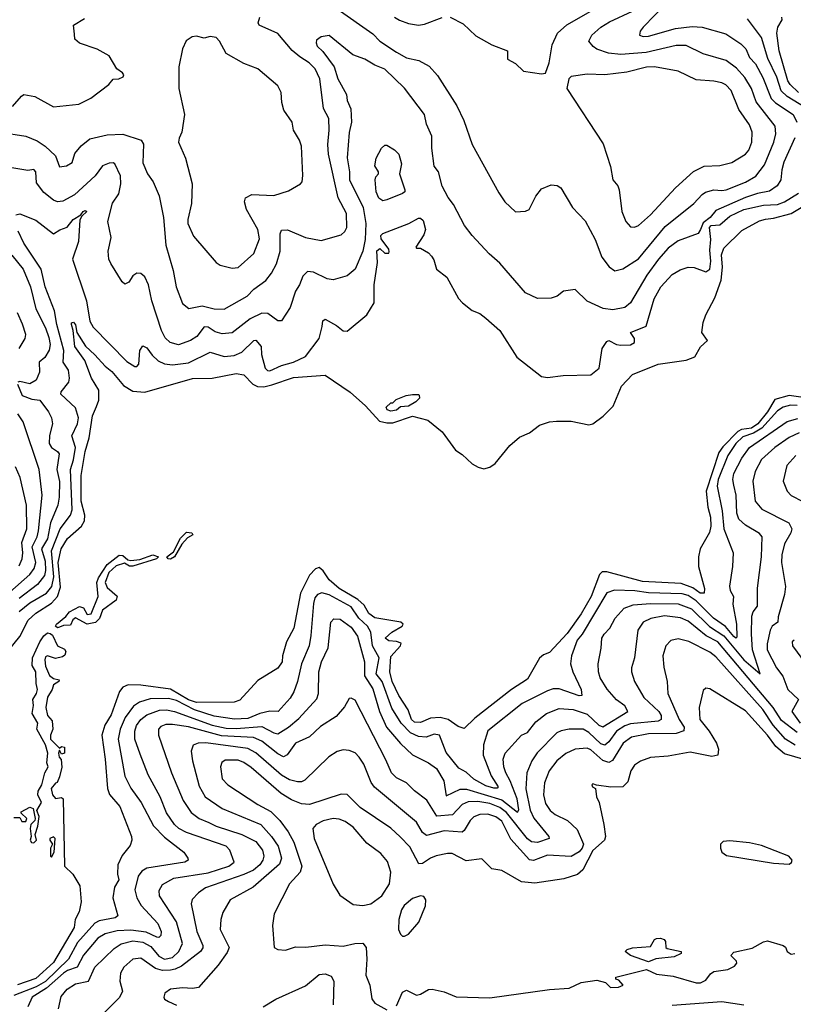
# Model space of a CAD drawing. Extents: x 1552033 to 1694788, y 811965 to 917215.
# Tile 291 of 632: x 1605464 to 1609365, y 894558 to 899522. Entities that reach past the tile are written whole.
import ezdxf

# ---------------------------------------------------------------- set-up
doc = ezdxf.new("R2010")
doc.units = 0

msp = doc.modelspace()

# ---------------------------------------------------------------- linework, layer by layer
at = {"layer": '0CON20XD'}
for points in [[(1607065, 899577.5), (1607245, 899451.8), (1607279.5, 899415), (1607365, 899358.7), (1607415, 899329.6), (1607476.7, 899316.7), (1607528.2, 899288.2), (1607570.7, 899240.7), (1607668.3, 899088.3), (1607703.5, 899015), (1607745, 898893.3), (1607880.2, 898650.2), (1607911.2, 898605), (1607964.1, 898554.1), (1608015, 898556.7), (1608033.9, 898566.1), (1608067.3, 898632.7), (1608095, 898670), (1608145, 898690), (1608175, 898686.7), (1608193.3, 898675), (1608251.4, 898575), (1608315, 898508), (1608366.4, 898415), (1608400, 898325), (1608436.4, 898276.4), (1608465, 898255.6), (1608505, 898266.4), (1608585, 898316.6), (1608719.5, 898480.5), (1608864.5, 898595), (1608905, 898640.9), (1608922.7, 898652.7), (1608964.8, 898665.2), (1609005, 898661.1), (1609027.5, 898665), (1609125, 898703.3), (1609176.3, 898733.7), (1609220, 898790), (1609266.7, 898905), (1609277.3, 898947.3), (1609273.3, 898985), (1609178.1, 899108.1), (1609153.9, 899175), (1609120.5, 899230.5), (1609078.8, 899278.8), (1609026.8, 899316.8), (1608910.3, 899350.3), (1608825, 899392.9), (1608775, 899392.5), (1608623.3, 899356.7), (1608495, 899346.5), (1608433.8, 899353.8), (1608375, 899373.7), (1608356.7, 899386.7), (1608334.6, 899415), (1608349.2, 899445), (1608395.5, 899485), (1608438.1, 899511.9), (1608555, 899566)], [(1608725, 899606.2), (1608608.5, 899485), (1608593.5, 899465), (1608590, 899445), (1608608, 899438), (1608635, 899439.3), (1608771.2, 899478.8), (1608855, 899489), (1608905, 899484.7), (1609025, 899451.5), (1609101, 899401), (1609125.6, 899375.6), (1609145, 899332.5), (1609175, 899300), (1609211.1, 899231.1), (1609254.3, 899125), (1609275, 899103.5), (1609364.1, 899045), (1609383.9, 899005)], [(1605365, 898954.6), (1605495, 898934.8), (1605552.4, 898912.4), (1605592.9, 898885), (1605645, 898836.9), (1605665, 898780), (1605700, 898785), (1605728, 898802), (1605742, 898848), (1605773.3, 898886.7), (1605818.3, 898921.7), (1605905, 898942.3), (1605985, 898946), (1606075.9, 898915.9), (1606088.5, 898895), (1606085, 898800), (1606107.9, 898745), (1606137.5, 898705), (1606166.8, 898635), (1606188.9, 898525), (1606200.9, 898385), (1606237.6, 898257.6), (1606253.8, 898175), (1606285, 898092), (1606316.6, 898066.6), (1606385, 898079.2), (1606445, 898064.6), (1606495, 898063.1), (1606610.9, 898129.1), (1606645, 898163.3), (1606705, 898207.5), (1606733.8, 898245), (1606758.7, 898291.3), (1606777.4, 898355), (1606776.8, 898443.2), (1606785, 898461.9), (1606815, 898462.3), (1606905, 898424.6), (1606985, 898408.9), (1607085, 898438.1), (1607103.1, 898455), (1607113.5, 898475), (1607112.2, 898545), (1607069.4, 898625), (1607021.2, 898845), (1607017.3, 898892.7), (1607024.7, 898965), (1607022.9, 899025), (1606995.9, 899075), (1606977.9, 899225), (1606954, 899275), (1606923.1, 899305), (1606877.1, 899335), (1606838, 899368), (1606765, 899452.7), (1606671.4, 899495), (1606667.3, 899507.3), (1606675.6, 899535)], [(1605427.1, 899085), (1605472.4, 899137.6), (1605485, 899144.6), (1605540, 899135), (1605635, 899082.5), (1605762.7, 899097.3), (1605822.6, 899127.4), (1605913.8, 899195), (1605935, 899222.5), (1605964.1, 899224.1), (1605986.7, 899235), (1605990, 899245), (1605983.3, 899255), (1605953.9, 899273.9), (1605915, 899340.8), (1605855, 899374.4), (1605765, 899404.4), (1605742.9, 899425), (1605739.7, 899449.7), (1605736.2, 899495), (1605791.4, 899528.6)], [(1607354.8, 899534.8), (1607379.7, 899519.7), (1607425, 899502.5), (1607475.4, 899495.4), (1607505, 899500), (1607595, 899533.3)], [(1607635, 899534.5), (1607700.8, 899500.8), (1607765, 899441.4), (1607845.8, 899395.8), (1607923.3, 899365), (1607924, 899324), (1607965, 899302), (1608005, 899263.8), (1608095, 899250)], [(1608095, 899250), (1608115, 899252.5), (1608133.3, 899305), (1608148.6, 899395), (1608176.5, 899455), (1608222.9, 899497.1), (1608344.5, 899565)], [(1609425, 899080.3), (1609335.1, 899135.1), (1609304.3, 899164.3), (1609282.2, 899232.2), (1609237.3, 899327.3), (1609205, 899431.9), (1609135, 899527.3)], [(1609392.1, 899155), (1609348.8, 899195), (1609337.5, 899215), (1609294.2, 899365), (1609281.6, 899455), (1609286.6, 899485), (1609309, 899521), (1609307.4, 899535)], [(1609372.5, 898927.5), (1609317.7, 898805), (1609306.6, 898765), (1609302.2, 898715), (1609284.6, 898685), (1609245, 898657.2), (1609185, 898646.6), (1609123.4, 898626.6), (1608975, 898560.3), (1608945.2, 898525), (1608911.3, 898498.7), (1608897, 898465), (1608885, 898443.8), (1608785, 898406.8), (1608735, 898370.3), (1608685, 898314.7), (1608626.2, 898233.8), (1608544.4, 898095), (1608515, 898070.8), (1608455, 898059.2), (1608406.6, 898066.6), (1608325, 898104), (1608265, 898162.5), (1608205.7, 898154.3), (1608175, 898129.2), (1608145, 898118.6), (1608075, 898116.7), (1608015, 898145.6), (1607885, 898295.7), (1607831.5, 898341.5), (1607745, 898434), (1607707.1, 898485), (1607651.3, 898591.3), (1607625, 898625.8), (1607595, 898682.9), (1607575.3, 898755.3), (1607554.6, 898784.6), (1607542.5, 898875), (1607542.9, 898935), (1607515.7, 898995.7), (1607506.2, 899045), (1607405, 899177.5), (1607305, 899273.3), (1607255, 899293.2), (1607205, 899323.2), (1607144.4, 899345), (1607025, 899442.5), (1606985, 899435.8), (1606960.6, 899419.4), (1606958.5, 899405), (1606965, 899388.6), (1606992.3, 899362.3), (1607049.4, 899285), (1607068.3, 899225), (1607112.2, 899145), (1607114.7, 899115), (1607133.3, 899073.3), (1607136.7, 899005), (1607126.1, 898953.9), (1607114.8, 898825.2), (1607127.8, 898755), (1607127.8, 898715), (1607196.3, 898576.3), (1607210.4, 898495), (1607206.2, 898415), (1607194.3, 898355), (1607155.2, 898264.8), (1607115, 898230.9), (1607045, 898211.5), (1607015, 898215.5), (1606945, 898250.4), (1606915, 898253.3), (1606891.2, 898228.8), (1606875.6, 898185), (1606855, 898153.8), (1606828, 898072), (1606785, 898003.8), (1606765, 898004.2), (1606715, 898041.2), (1606685, 898042.7), (1606625.9, 898014.1), (1606535.7, 897944.3), (1606485, 897938.1), (1606449.5, 897949.5), (1606415, 897971.8), (1606395, 897973.6), (1606356.8, 897925), (1606324.8, 897905.2), (1606265, 897882.9), (1606223.3, 897895), (1606198, 897918), (1606179.7, 897955), (1606130.3, 898105), (1606113.8, 898185), (1606095, 898225.8), (1606075, 898242.5), (1606055, 898244), (1606035, 898231.2), (1606015, 898198.8), (1605995, 898188.8), (1605981.2, 898201.2), (1605923, 898293), (1605913.1, 898315), (1605910, 898355), (1605925.6, 898425), (1605908.9, 898505), (1605932, 898598), (1605963.8, 898645), (1605974.7, 898695), (1605971.8, 898735), (1605944, 898795), (1605935, 898800.6), (1605915, 898798.5), (1605881.1, 898785), (1605844.5, 898735), (1605740.7, 898639.3), (1605682.4, 898607.6), (1605655, 898604.1), (1605635, 898611.8), (1605585, 898650.4), (1605549.2, 898699.2), (1605546, 898756), (1605535, 898767.9), (1605505, 898762.7), (1605415, 898776.5)], [(1606535, 898269.2), (1606565, 898273.1), (1606645, 898344), (1606673.1, 898416.9), (1606665.3, 898465), (1606608, 898565), (1606598.2, 898605), (1606602.9, 898625), (1606635, 898641.9), (1606745, 898635.6), (1606820.3, 898659.7), (1606880, 898695), (1606888.8, 898705), (1606892.7, 898737.3), (1606885.5, 898885), (1606875.3, 898915.3), (1606845.5, 898965), (1606837.8, 899005), (1606796.8, 899066.8), (1606785.7, 899105), (1606782.9, 899155), (1606765, 899189.2), (1606665, 899274), (1606595, 899300.8), (1606505, 899352), (1606471.4, 899415), (1606455, 899432.5), (1606425, 899437.5), (1606395, 899430), (1606355, 899439.2), (1606334.5, 899435.5), (1606303.8, 899416.2), (1606284.5, 899375), (1606266.2, 899285), (1606266.2, 899175), (1606295.6, 899045), (1606281.8, 898955), (1606267.8, 898925), (1606265.7, 898905.7), (1606300, 898825), (1606333.5, 898695), (1606331.2, 898595), (1606312, 898515), (1606312.5, 898495), (1606341.1, 898431.1), (1606455, 898298), (1606475.6, 898285.6), (1606535, 898269.2)], [(1608565, 898475.7), (1608585, 898484.3), (1608645, 898538.1), (1608771.2, 898675), (1608862.5, 898757.5), (1608915, 898784.7), (1608995, 898788), (1609055, 898802.9), (1609125, 898844.5), (1609140.4, 898865), (1609155.9, 898905), (1609157.3, 898955), (1609145, 898993.1), (1609089.9, 899069.9), (1609051.8, 899165), (1609025, 899194.6), (1609005, 899204.1), (1608965, 899213.3), (1608875, 899219.3), (1608785, 899263.8), (1608665, 899284.3), (1608625, 899283), (1608525, 899258), (1608415, 899243.9), (1608325, 899248.1), (1608245, 899236.7), (1608232.5, 899225), (1608222.5, 899175), (1608406, 898896), (1608442.7, 898782.7), (1608456, 898715), (1608480, 898685), (1608487.5, 898665), (1608500, 898555), (1608520.8, 898505), (1608545, 898478), (1608565, 898475.7)], [(1607295, 898608.8), (1607275, 898622), (1607260.9, 898655), (1607256.7, 898715), (1607259.5, 898730.5), (1607273.3, 898745), (1607273.3, 898755), (1607255.8, 898785), (1607261.9, 898825), (1607288.8, 898875), (1607305, 898890), (1607315, 898890), (1607355, 898866), (1607375.3, 898845.3), (1607389.4, 898795), (1607380, 898745), (1607407.1, 898665), (1607405.6, 898654.4), (1607395, 898646.2), (1607315, 898613.8), (1607295, 898608.8)], [(1607815, 898018), (1607886, 897955), (1607971.7, 897821.7), (1608095, 897724), (1608125, 897718.6), (1608205, 897728.6), (1608345, 897731.2), (1608386.9, 897765), (1608401.1, 897865), (1608425, 897900.8), (1608435, 897905.7), (1608474, 897885), (1608495, 897881.1), (1608545, 897883.8), (1608564, 897895), (1608564.3, 897915), (1608544, 897945), (1608623.3, 897976.7), (1608664.1, 898115), (1608697.9, 898175), (1608755, 898237.5), (1608795, 898261.5), (1608835, 898274.5), (1608865, 898272.5), (1608925, 898251.9), (1608944.4, 898265), (1608949.5, 898305), (1608945, 898360), (1608948.9, 898415), (1608942.4, 898475), (1608950.3, 898485), (1608995, 898488.7), (1609045, 898531.8), (1609115.7, 898565.7), (1609215, 898587), (1609285, 898591.4), (1609320.8, 898605), (1609392.2, 898647.8)], [(1605408.3, 896341.7), (1605465, 896413.2), (1605506.3, 896495), (1605545, 896530.9), (1605625, 896580.3), (1605655.4, 896615), (1605669.2, 896660.8), (1605658.6, 896785), (1605673, 896855), (1605705, 896906.1), (1605775, 896968.4), (1605791.2, 896995), (1605792, 897025), (1605773.3, 897095), (1605774.9, 897225.1), (1605794.1, 897345), (1605814.8, 897415), (1605831.1, 897525), (1605852.1, 897572.1), (1605862.9, 897605), (1605863.5, 897655), (1605826.5, 897715), (1605792.1, 897805), (1605741.5, 897875), (1605734.2, 897955), (1605724.5, 897985), (1605726.1, 897993.9), (1605735, 897996.9), (1605745, 897983.3), (1605752, 897945), (1605795.7, 897875.7), (1605843.5, 897833.5), (1605895, 897775.3), (1605928.8, 897748.8), (1605988.3, 897678.3), (1606035, 897649.5), (1606095.8, 897644.2), (1606335, 897713.8), (1606435, 897714.7), (1606555, 897738.2), (1606595, 897731.2), (1606640, 897685), (1606662.8, 897672.8), (1606695, 897671), (1606735, 897681.7), (1606845, 897717.8), (1607005, 897730), (1607131.2, 897645), (1607207.8, 897575), (1607278.3, 897498.3), (1607315, 897489.6), (1607345, 897490), (1607445, 897523.4), (1607522.7, 897502.7), (1607595, 897444.3), (1607662.2, 897352.2), (1607695, 897330.8), (1607745, 897282.5), (1607775.7, 897265.7), (1607805, 897258.6), (1607835, 897265.6), (1607862.5, 897285), (1607935, 897376), (1607985, 897417.5), (1608035, 897439.2), (1608085, 897478.1), (1608135, 897495.6), (1608171.2, 897498.8), (1608245, 897498.1), (1608335, 897480.5), (1608355, 897484.4), (1608406.9, 897523.1), (1608456.2, 897573.8), (1608499.7, 897675), (1608555, 897732.9), (1608684.1, 897785.9), (1608824.6, 897805.4), (1608868, 897822), (1608897.3, 897872.7), (1608932, 897905), (1608904.6, 897944.6), (1608911, 897995), (1608923.7, 898035), (1608970.2, 898119.8), (1609000.8, 898209.2), (1609008.1, 898275), (1609003.8, 898336.2), (1609015, 898371.4), (1609105, 898460), (1609195, 898507.8), (1609225, 898517.2), (1609265, 898521.1), (1609354, 898546), (1609430, 898590)], [(1605445, 898539.2), (1605465, 898543.1), (1605545, 898512.2), (1605635, 898443.1), (1605666.2, 898463.8), (1605703.4, 898476.6), (1605734.4, 898515), (1605772.2, 898537.8), (1605784.5, 898555), (1605795, 898560), (1605802.5, 898555), (1605777.5, 898532.5), (1605767.3, 898512.7), (1605760.7, 898405), (1605729.6, 898315), (1605800.3, 898105), (1605818, 898002), (1605835, 897972.5), (1606005, 897799.6), (1606045, 897773.6), (1606055, 897773.3), (1606064.6, 897785.4), (1606070, 897855), (1606085, 897878.6), (1606105, 897868.9), (1606131.5, 897831.5), (1606163, 897803), (1606195, 897787.9), (1606235, 897782.1), (1606315, 897791.6), (1606425, 897845.4), (1606495, 897825.2), (1606545, 897830), (1606585, 897845.9), (1606645, 897905.4), (1606655, 897906.4), (1606681.1, 897875), (1606683.7, 897835), (1606702.7, 897765), (1606713.9, 897753.9), (1606725, 897752.4), (1606785, 897779.8), (1606845.6, 897795), (1606905.5, 897824.5), (1606974.7, 897915), (1606988.7, 897975), (1606993.3, 898005), (1607005, 898011.9), (1607061.5, 897981.5), (1607095, 897954.2), (1607115, 897952.9), (1607215.4, 898034.6), (1607250.9, 898095), (1607251.9, 898185), (1607267.8, 898297.8), (1607265, 898357.5), (1607279.7, 898369.7), (1607306.2, 898345), (1607325, 898344.6), (1607328, 898352), (1607325.4, 898365), (1607287.6, 898417.6), (1607284.5, 898435), (1607294.7, 898445.3), (1607426.2, 898495), (1607475, 898522), (1607485, 898522), (1607499.4, 898509.4), (1607511.1, 898465), (1607502.1, 898437.9), (1607462.5, 898375), (1607465, 898370), (1607485, 898370), (1607525, 898346.7), (1607540.6, 898330.6), (1607552.4, 898312.4), (1607566, 898265), (1607618, 898225), (1607676.4, 898116.4), (1607696.7, 898095), (1607745.8, 898055.8), (1607785, 898040.6), (1607815, 898018)], [(1605462, 896538), (1605515, 896582.8), (1605598.5, 896631.5), (1605625.9, 896664.1), (1605636.1, 896713.9), (1605625.3, 896845), (1605667.6, 896955), (1605719.8, 897025), (1605729, 897051), (1605719.8, 897255), (1605735, 897303.1), (1605745.1, 897365), (1605727.7, 897425), (1605755.7, 897485), (1605760.2, 897515), (1605745.6, 897565.6), (1605672, 897635), (1605673.2, 897646.8), (1605711.2, 897695), (1605715.3, 897715), (1605710, 897755), (1605683.9, 897795), (1605686.8, 897855), (1605651.7, 897985), (1605639.4, 898055), (1605592.1, 898175), (1605573, 898265), (1605484.2, 898395), (1605456.7, 898456.8)], [(1605424.3, 898335), (1605481.6, 898265), (1605519, 898175), (1605545.8, 898065), (1605595, 897968.2), (1605610.9, 897920.9), (1605617.2, 897885), (1605613, 897857), (1605590.4, 897819.6), (1605562.7, 897795), (1605564.6, 897745.4), (1605547.5, 897705), (1605515, 897686.3), (1605465, 897698.9), (1605455.4, 897695)], [(1605461.1, 897865), (1605492.1, 897915), (1605495.4, 897935), (1605477.5, 897987.5), (1605453.1, 898045)], [(1605452.3, 897685), (1605477.3, 897627.3), (1605525, 897609.7), (1605565, 897604.7), (1605609.3, 897545), (1605623.9, 897515), (1605628.7, 897485), (1605613.8, 897426.2), (1605612.5, 897385), (1605624.6, 897365), (1605655, 897346.2), (1605663, 897333), (1605651.9, 897255), (1605664.8, 897194.8), (1605663.6, 897115), (1605655.7, 897075), (1605620.1, 896985), (1605605.1, 896905), (1605574.6, 896855), (1605592.5, 896792.5), (1605594.6, 896745.4), (1605589.3, 896720.7), (1605554.3, 896675), (1605460.8, 896605)], [(1609415, 897618.4), (1609345, 897627.6), (1609272.3, 897607.7), (1609235.3, 897545), (1609185.8, 897485), (1609155, 897463.8), (1609104.4, 897455.6), (1609085, 897446.2), (1609010.7, 897369.3), (1608990, 897340), (1608925.6, 897145), (1608934.3, 897065), (1608947.2, 897015), (1608949, 896969), (1608942.6, 896937.4), (1608895.9, 896855), (1608887.1, 896815), (1608887.1, 896765), (1608917.9, 896655), (1608915, 896630.8), (1608895, 896630.7), (1608858, 896658), (1608799.3, 896679.3), (1608605, 896689.5), (1608425, 896739), (1608401.5, 896738.5), (1608388.1, 896725), (1608345.7, 896614.3), (1608295, 896526.9), (1608225, 896427.7), (1608135, 896332.5), (1608105, 896320), (1608085, 896303.3), (1608025, 896197.8), (1607945, 896146.2), (1607759.5, 896000.5), (1607705, 895949.2), (1607675, 895958.2), (1607625, 895994.3), (1607585, 896004.8), (1607535, 896000.4), (1607485, 895978.5), (1607455, 895980.3), (1607440.6, 895995), (1607423.5, 896043.5), (1607375.7, 896115), (1607342.5, 896185), (1607330, 896235), (1607335, 896312.5), (1607383.8, 896365), (1607388.3, 896378.3), (1607365, 896388), (1607325, 896390), (1607307.5, 896405), (1607340, 896435), (1607392.5, 896465), (1607397.5, 896475), (1607385.6, 896485.6), (1607255, 896506), (1607225, 896529.2), (1607200.8, 896570.8), (1607169, 896599), (1607075.2, 896655), (1607025, 896697.8), (1606994.5, 896744.5), (1606975, 896759.7), (1606955, 896753.3), (1606925, 896722.3), (1606879.6, 896630.4), (1606846.1, 896455), (1606809.7, 896385), (1606790, 896315), (1606788.1, 896285), (1606765, 896253.1), (1606665, 896190), (1606575, 896090.9), (1606545, 896081.5), (1606355, 896079.1), (1606315, 896093.9), (1606225, 896147.3), (1606075, 896167.4), (1606011.4, 896168.6), (1605985, 896157.1), (1605967.3, 896135), (1605925, 896017.3), (1605893.9, 895965), (1605878, 895915), (1605895.6, 895795), (1605906.2, 895646.2), (1605916.6, 895616.6), (1605968.5, 895555), (1606028.2, 895405), (1606030, 895385), (1606021.1, 895358.9), (1605981.1, 895308.9), (1605958.8, 895261.2), (1605956.5, 895215), (1605963.2, 895185), (1605941.7, 895148.3), (1605934.3, 895095), (1605958.9, 895005), (1605946.1, 894993.9), (1605865, 894978.7), (1605843.2, 894966.8), (1605755, 894870.4), (1605710, 894785), (1605595, 894673.8), (1605547, 894647), (1605435, 894602.1)], [(1607335, 897548.8), (1607317.5, 897555), (1607311.7, 897568.3), (1607335, 897590), (1607345, 897590), (1607363, 897607), (1607413, 897627), (1607445, 897632.5), (1607475, 897633.3), (1607478.8, 897628.8), (1607480, 897615), (1607461.2, 897595), (1607425, 897573.6), (1607385, 897570), (1607365, 897554.5), (1607335, 897548.8)], [(1609385, 897577.9), (1609351.4, 897578.6), (1609315, 897569.4), (1609285, 897549.6), (1609206.7, 897463.3), (1609165, 897437.5), (1609111, 897419), (1609075, 897385.2), (1609034.6, 897325), (1608987.1, 897205), (1608980.7, 897170.7), (1609006.7, 897046.7), (1609014.8, 896954.8), (1609062.5, 896835), (1609058.9, 896765), (1609043.2, 896666.8), (1609047.5, 896645), (1609064.1, 896614.1), (1609061.1, 896575), (1609078.9, 896475), (1609080, 896410), (1609075, 896404.7), (1609065, 896412.7), (1609022.9, 896462.9), (1608962.1, 896505), (1608875, 896593.3), (1608835, 896619.9), (1608805, 896627.9), (1608635, 896633.1), (1608566.7, 896643.3), (1608463, 896647), (1608425, 896632.9), (1608300.4, 896425), (1608275.2, 896395), (1608246.4, 896315), (1608242.1, 896275), (1608254, 896234), (1608295.5, 896145), (1608299.2, 896115), (1608285, 896112.9), (1608185, 896149.4), (1608155, 896148.7), (1608125, 896139), (1607998.8, 896075), (1607825, 895937.5), (1607803.1, 895866.9), (1607801.6, 895815), (1607840.9, 895710.9), (1607877.1, 895655), (1607871.7, 895648.3), (1607855, 895647.5), (1607815, 895660.2), (1607755, 895693.3), (1607715, 895728.2), (1607678.5, 895748.5), (1607615, 895828.2), (1607581.9, 895915), (1607555, 895920.9), (1607514.4, 895905.6), (1607475, 895908), (1607435, 895927.2), (1607388.1, 895975), (1607340.9, 896050.9), (1607291.6, 896185), (1607261.5, 896225), (1607276.4, 896305), (1607242.5, 896365), (1607235, 896435.3), (1607217.2, 896465), (1607174.4, 896504.4), (1607135, 896561.5), (1607025, 896623.5), (1606987.5, 896632.5), (1606965.6, 896624.4), (1606952.9, 896607.1), (1606945, 896578.8), (1606931.6, 896418.4), (1606924.1, 896365), (1606885.9, 896274.1), (1606864.8, 896185.2), (1606845.7, 896134.3), (1606827.6, 896102.4), (1606767.5, 896035), (1606725, 896036.8), (1606675, 896025.2), (1606615, 895999.9), (1606546.6, 895996.6), (1606445, 896011.3), (1606345, 896043.5), (1606255, 896089.6), (1606215, 896100.7), (1606122.1, 896097.9), (1606068.8, 896081.2), (1606038.1, 896061.9), (1605996, 896004), (1605970.6, 895945), (1605960.8, 895895), (1605995, 895708), (1606025, 895647.3), (1606075.9, 895575), (1606138.8, 895458.8), (1606195, 895401.1), (1606291.4, 895325), (1606312.5, 895295), (1606314, 895285), (1606296.2, 895275), (1606105, 895244.2), (1606079.8, 895230.2), (1606062, 895205), (1606045.3, 895135), (1606054.1, 895095), (1606076.1, 895056.1), (1606161.2, 894965), (1606177.5, 894925), (1606176.5, 894905), (1606165, 894895.5), (1606155, 894896.7), (1606101.4, 894921.4), (1606025, 894932.4), (1605955, 894929), (1605895, 894913.2), (1605858.8, 894891.2), (1605785, 894805.9), (1605754.2, 894745), (1605705, 894728.9), (1605684.9, 894715), (1605600, 894640), (1605527.2, 894595), (1605505.9, 894545)], [(1605415, 896637), (1605514.9, 896725.1), (1605536.6, 896755), (1605544.8, 896785), (1605527.2, 896865), (1605552.2, 896915), (1605559.5, 896945), (1605577.7, 897125), (1605562.8, 897255), (1605482.1, 897495), (1605455, 897535.6)], [(1605659.5, 894535), (1605673.2, 894596.8), (1605702.7, 894635), (1605745, 894660.9), (1605811.5, 894675), (1605843.3, 894745), (1605940.4, 894839.6), (1605975, 894862.9), (1606035, 894878.6), (1606085, 894872.1), (1606125, 894849.1), (1606165, 894800.7), (1606195, 894786.4), (1606235.3, 894794.7), (1606266, 894825), (1606284.3, 894865), (1606254.5, 894974.5), (1606168.7, 895105), (1606168, 895132), (1606185, 895161.9), (1606241.4, 895195), (1606415, 895221.3), (1606518.5, 895255), (1606546.1, 895275), (1606523.2, 895335), (1606504.8, 895354.8), (1606305, 895424.3), (1606266.2, 895445), (1606244.2, 895464.2), (1606205, 895524.4), (1606172.4, 895605), (1606112.2, 895715), (1606071.1, 895818.9), (1606043.9, 895895), (1606044.8, 895934.8), (1606053.2, 895963.2), (1606074.8, 895995), (1606105, 896017.9), (1606168.9, 896041.1), (1606205, 896043.5), (1606244.8, 896035.2), (1606435, 895965.6), (1606505, 895951.1), (1606555, 895948.5), (1606685, 895959.3), (1606745, 895926.2), (1606765, 895922.7), (1606820, 895955), (1606871.4, 895998.6), (1606962.4, 896097.6), (1606970.3, 896125), (1606972.1, 896235), (1606985.6, 896284.4), (1607020.2, 896355), (1607033.8, 896485), (1607048, 896502), (1607079.7, 896500.3), (1607135, 896458.9), (1607168, 896415), (1607203.4, 896285), (1607202.7, 896215), (1607245, 896149.6), (1607279.3, 896035), (1607313.4, 895955), (1607385, 895872.7), (1607445, 895815.5), (1607525, 895776.2), (1607566.4, 895746.4), (1607602.9, 895685), (1607615, 895609.6), (1607685, 895642.2), (1607716.8, 895643.2), (1607895, 895588.5), (1607975, 895527.7), (1607981.2, 895538.8), (1607973.3, 895595), (1607937, 895685), (1607914.8, 895725), (1607905.8, 895755), (1607902.7, 895795), (1607912.9, 895825), (1607995, 895914.5), (1608025, 895928.9), (1608067.4, 895982.6), (1608120, 896025), (1608185, 896050), (1608255, 896045.2), (1608325, 896021.3), (1608385, 895966.1), (1608405, 895957.4), (1608530.5, 896035), (1608515, 896062.5), (1608474, 896094), (1608426.8, 896146.8), (1608391.1, 896205), (1608382.5, 896235), (1608380.8, 896275), (1608396.9, 896353.1), (1608400, 896405), (1608410.7, 896425), (1608440.4, 896455), (1608467.5, 896505), (1608511.8, 896555), (1608557.1, 896572.9), (1608645, 896579.4), (1608785, 896577.6), (1608852.4, 896552.4), (1608943.5, 896463.5), (1609015, 896415.9), (1609115, 896295.1), (1609198.8, 896225), (1609160.1, 896345), (1609153.8, 896425), (1609156.4, 896515), (1609163.5, 896536.5), (1609185.2, 896565), (1609184, 896656), (1609204.2, 896815), (1609207.9, 896915), (1609195, 896932.5), (1609124.1, 896974.1), (1609090.3, 897005), (1609080, 897035), (1609076.4, 897125), (1609065, 897175.8), (1609059.8, 897205), (1609065.2, 897235), (1609105, 897312.3), (1609145, 897365.8), (1609335, 897497.4), (1609388.6, 897511.4)], [(1609395, 897439.6), (1609344, 897416), (1609271.8, 897365), (1609205, 897304.6), (1609172.9, 897245), (1609161.9, 897195), (1609172.3, 897095), (1609207.1, 897055), (1609342.1, 896985), (1609358.4, 896955), (1609352.8, 896935), (1609320.1, 896879.9), (1609306.9, 896825), (1609305.9, 896785), (1609326.6, 896665), (1609320.8, 896625), (1609288.5, 896511.5), (1609287.1, 896485), (1609259.2, 896465), (1609249.1, 896445), (1609233.3, 896375), (1609233.8, 896345), (1609281.1, 896255), (1609312.4, 896212.4), (1609338.3, 896145), (1609392.1, 896095), (1609357.5, 896035), (1609399.3, 895975)], [(1609378.5, 897325), (1609332.5, 897275), (1609313.8, 897195), (1609333.6, 897145), (1609355, 897123.6), (1609413.5, 897093.5)], [(1605461.2, 896768.8), (1605476, 896804), (1605480.5, 896835), (1605474.2, 896885.8), (1605499.5, 896955), (1605498.7, 897075), (1605466.7, 897215), (1605442.6, 897267.4)], [(1606225, 896802.3), (1606213.3, 896805), (1606206.7, 896815), (1606239.9, 896840.1), (1606275, 896907.9), (1606305, 896938.2), (1606332, 896935), (1606336.7, 896925), (1606310.4, 896909.6), (1606281.8, 896878.2), (1606245.2, 896814.8), (1606225, 896802.3)], [(1605655, 896456.9), (1605645, 896464), (1605650, 896475), (1605696.8, 896513.2), (1605715, 896536.5), (1605765, 896564.6), (1605785, 896557.3), (1605805, 896522.9), (1605825, 896527.3), (1605860, 896615), (1605852.5, 896685), (1605860.8, 896709.2), (1605905.4, 896775), (1605965, 896822.5), (1605985, 896821.1), (1606008.9, 896798.9), (1606025, 896795.8), (1606069.1, 896800.9), (1606135, 896824.4), (1606163.8, 896815), (1606153.3, 896805), (1606035, 896766.6), (1606018, 896768), (1605993, 896783), (1605950.5, 896769.5), (1605914.1, 896735.9), (1605895.5, 896685), (1605905, 896659.2), (1605955, 896616.2), (1605951.4, 896595), (1605881.8, 896545), (1605866.2, 896503.8), (1605846, 896484), (1605804.8, 896474.8), (1605745, 896506.5), (1605732.7, 896497.3), (1605720.4, 896469.6), (1605685, 896468.7), (1605665, 896460.4), (1605655, 896456.9)], [(1609385, 895929.2), (1609305, 895989.4), (1609263.8, 896055), (1608985.2, 896385), (1608926.2, 896416.2), (1608835, 896489.4), (1608796, 896506), (1608715, 896516.7), (1608646.4, 896503.6), (1608608.2, 896485), (1608580.8, 896445), (1608564.6, 896305), (1608549.2, 896255), (1608549.1, 896235), (1608563.8, 896185), (1608611.6, 896105), (1608687.1, 896035), (1608698.2, 896015), (1608699.6, 895995), (1608683.4, 895986.6), (1608545, 895971.9), (1608515, 895962.7), (1608473.7, 895935), (1608435, 895882.4), (1608415, 895864.8), (1608395, 895870.7), (1608335, 895928.3), (1608305, 895944.8), (1608234.8, 895945.2), (1608195, 895937.6), (1608173.3, 895926.7), (1608073.9, 895826.1), (1608046.9, 895785), (1608021.8, 895725), (1608016.7, 895645), (1608037.8, 895537.8), (1608056, 895496), (1608131.9, 895405), (1608133.8, 895395), (1608075, 895374.3), (1608045, 895377.4), (1608025, 895391.8), (1607918.8, 895525), (1607885, 895550.4), (1607835, 895571), (1607775, 895580.1), (1607725, 895578.4), (1607694.7, 895565), (1607646.5, 895513.5), (1607567, 895507), (1607517.3, 895587.3), (1607454.4, 895634.4), (1607415.2, 895675.2), (1607365, 895700.4), (1607339.6, 895725), (1607311.2, 895791.2), (1607155, 896091.2), (1607135, 896101.2), (1607125, 896100), (1607102.5, 896057.5), (1607060.5, 896009.5), (1606981.2, 895958.8), (1606925, 895906), (1606854.8, 895875.2), (1606813.4, 895816.6), (1606795, 895806.7), (1606765, 895820.7), (1606685, 895884.8), (1606642.6, 895902.6), (1606482.4, 895912.4), (1606315, 895957.2), (1606235, 895969.6), (1606201.1, 895968.9), (1606175, 895959.1), (1606164.6, 895945), (1606163.8, 895915), (1606229.4, 895725), (1606288.2, 895585), (1606328.8, 895525), (1606368.9, 895495), (1606418.5, 895475), (1606455, 895456.2), (1606584.6, 895414.6), (1606655, 895378.7), (1606688.6, 895335), (1606695.2, 895305), (1606691, 895285), (1606675, 895261.3), (1606642.8, 895235), (1606595, 895212.7), (1606401.9, 895145), (1606365, 895120.5), (1606333.3, 895086.7), (1606329.1, 895065), (1606357.7, 894925), (1606388.1, 894855), (1606387.7, 894842.3), (1606376.1, 894823.9), (1606279.6, 894750.4), (1606248.9, 894735), (1606225, 894730.7), (1606185, 894728.5), (1606148.5, 894738.5), (1606075, 894791.6), (1606035, 894785.3), (1605989.1, 894745), (1605971.8, 894715), (1605968.9, 894675), (1605983.1, 894625), (1605967.8, 894592.2), (1605887.3, 894512.7)], [(1605435, 895500), (1605465, 895500), (1605475, 895480), (1605495, 895480), (1605500, 895495), (1605471.7, 895521.7), (1605471.7, 895528.3), (1605515, 895552.5), (1605532.5, 895545), (1605542.5, 895495), (1605540, 895485), (1605520, 895465), (1605516.7, 895445), (1605522.5, 895405), (1605517.5, 895385), (1605523.3, 895373.3), (1605535, 895372), (1605548.1, 895385), (1605542.5, 895415), (1605555.8, 895455.8), (1605562, 895505), (1605550, 895535), (1605573.5, 895575), (1605555.5, 895615), (1605556.5, 895633.5), (1605575.5, 895665), (1605591.5, 895725), (1605607.5, 895755), (1605600.4, 895775), (1605605.9, 895825), (1605593.4, 895866.6), (1605550.8, 895945), (1605555.6, 895975), (1605527.3, 896025), (1605534.4, 896065), (1605530.8, 896095), (1605549.6, 896125), (1605553.9, 896145), (1605546.4, 896175), (1605545.9, 896235), (1605526.7, 896266.7), (1605528, 896305), (1605565, 896385.5), (1605585, 896416), (1605605, 896430.3), (1605618.3, 896428.3), (1605628.8, 896418.8), (1605654.2, 896365), (1605689.3, 896349.3), (1605697.4, 896337.4), (1605691.5, 896318.5), (1605679.9, 896310.1), (1605645, 896302.1), (1605605, 896315.4), (1605595, 896310), (1605591.6, 896295), (1605593.8, 896263.8), (1605615, 896216), (1605635, 896200.8), (1605663.3, 896195), (1605661.2, 896185), (1605635, 896168.8), (1605628.2, 896145), (1605605, 896106), (1605596.7, 896055), (1605605, 896014), (1605627.5, 895987.5), (1605631.4, 895945), (1605620, 895915), (1605620, 895895), (1605665, 895850), (1605675, 895857.5), (1605690, 895855), (1605690, 895825), (1605675, 895820), (1605665, 895840), (1605660, 895825), (1605663.3, 895805), (1605673.3, 895793.3), (1605676.8, 895753.2), (1605665.6, 895704.4), (1605653, 895677), (1605645, 895672.5), (1605623.6, 895646.4), (1605629.3, 895615), (1605645, 895595.6), (1605675, 895601.2), (1605683.8, 895593.8), (1605690, 895255), (1605732.5, 895215), (1605766.7, 895155), (1605774, 895075), (1605764.3, 895025), (1605743.8, 894985), (1605738.1, 894945), (1605635, 894769.1), (1605545, 894688.6), (1605453, 894657)], [(1609375.5, 895865.5), (1609325.7, 895895), (1609263.3, 895965), (1609211.2, 896045), (1608975, 896310), (1608945, 896333.1), (1608838.1, 896388.1), (1608785, 896401.1), (1608748.1, 896391.9), (1608722.2, 896365), (1608707.7, 896315), (1608712.8, 896257.2), (1608729.6, 896185), (1608733.2, 896125), (1608789.4, 895995), (1608815.2, 895955), (1608812.6, 895937.4), (1608775, 895923.3), (1608635, 895921.2), (1608550, 895905), (1608506.6, 895875), (1608452.9, 895787.1), (1608435, 895777), (1608405, 895787), (1608345, 895840.8), (1608325, 895849.7), (1608265, 895844.7), (1608217.8, 895822.2), (1608172.3, 895785), (1608134.1, 895735), (1608111.4, 895675), (1608106.3, 895615), (1608115, 895570), (1608138.5, 895535), (1608164.3, 895515), (1608225.8, 895485.7), (1608275, 895440), (1608307.2, 895365), (1608300.6, 895345), (1608285, 895327.4), (1608245, 895303.4), (1608125, 895310.7), (1608055, 895283.2), (1608035, 895286.2), (1607941, 895391), (1607895, 895482.4), (1607865, 895503), (1607825, 895516.6), (1607785, 895515.6), (1607755, 895504.1), (1607735, 895484.6), (1607705.8, 895434.2), (1607695, 895425.8), (1607605, 895432.5), (1607515, 895408.9), (1607495, 895424.5), (1607465, 895477.3), (1607253.5, 895653.5), (1607237.3, 895677.3), (1607198.9, 895768.9), (1607175.5, 895805), (1607155, 895825.6), (1607125, 895837.8), (1607095, 895840.9), (1607065, 895833.5), (1607023.5, 895806.5), (1606901.5, 895688.5), (1606885, 895680), (1606865, 895679.3), (1606825, 895690.7), (1606785, 895714.3), (1606655.6, 895825.6), (1606615, 895848.6), (1606402.8, 895877.2), (1606364.4, 895875.6), (1606339.4, 895865), (1606329.2, 895835), (1606334.7, 895785), (1606368.6, 895658.6), (1606400, 895605), (1606485, 895545.3), (1606680, 895465), (1606734.6, 895404.6), (1606767, 895355), (1606784.2, 895295), (1606773.7, 895265), (1606641, 895149), (1606525.6, 895085), (1606489.1, 895020.9), (1606477.7, 894985), (1606475.4, 894935), (1606519.6, 894845), (1606510.7, 894819.3), (1606465, 894756), (1606366.2, 894643.8), (1606335, 894637.1), (1606285, 894641.9), (1606225, 894635.3), (1606196.7, 894615), (1606190.8, 894595), (1606195, 894584.5), (1606215, 894571.8), (1606255, 894554.4)], [(1609369.2, 896395), (1609359.4, 896385), (1609360.5, 896365), (1609426.4, 896276.4)], [(1609425, 895791.2), (1609320.5, 895820.5), (1609278, 895858), (1609235, 895915.3), (1609125, 896038.6), (1608945, 896148), (1608925, 896152), (1608910.3, 896139.7), (1608891.1, 896055), (1608893.1, 895995), (1608940.8, 895935), (1608978.2, 895875), (1608988.1, 895845), (1608984, 895815), (1608955, 895807.5), (1608845, 895829.1), (1608735, 895810), (1608645, 895802.5), (1608595, 895784.4), (1608565, 895764.4), (1608545.5, 895735), (1608530.9, 895679.1), (1608505, 895654.2), (1608445, 895652.9), (1608372.5, 895662.5), (1608355, 895670), (1608350, 895665), (1608352.5, 895655), (1608367, 895647), (1608372.5, 895605), (1608385.8, 895575), (1608410, 895465), (1608417.5, 895405), (1608413.5, 895385), (1608355, 895333.8), (1608303.4, 895236.6), (1608277.3, 895212.7), (1608208.5, 895191.5), (1608061.1, 895168.9), (1607995, 895175.5), (1607895, 895232.9), (1607845, 895240.6), (1607795, 895292.5), (1607715, 895280.9), (1607645, 895317.9), (1607621.2, 895318.8), (1607565, 895307.2), (1607535, 895295.3), (1607495, 895268.4), (1607476.2, 895266.2), (1607432.1, 895352.1), (1607382.5, 895402.5), (1607335, 895446.9), (1607180.3, 895550.3), (1607115, 895616.7), (1607085, 895618.5), (1606925, 895565.8), (1606885, 895568.2), (1606835, 895589.3), (1606781.9, 895621.9), (1606632, 895752), (1606595, 895777.4), (1606565, 895788.6), (1606500.9, 895789.1), (1606483.4, 895776.6), (1606477.1, 895755), (1606484.5, 895695), (1606513.1, 895665), (1606665, 895565.3), (1606730.1, 895530.1), (1606775.5, 895485.5), (1606817.8, 895427.8), (1606847.1, 895375), (1606887.4, 895255), (1606878.9, 895225), (1606824.4, 895165), (1606748, 895015), (1606738.6, 894955), (1606746.7, 894845), (1606765, 894833.8), (1606805, 894831.4), (1606855, 894848.6), (1606906.8, 894846.8), (1607005, 894857.7), (1607095, 894851.5), (1607154.4, 894864.4), (1607195, 894866.9), (1607210.5, 894845), (1607215.3, 894785.3), (1607209.6, 894705), (1607230.4, 894655), (1607240, 894585), (1607255, 894564), (1607315, 894530)], [(1607195, 895055.6), (1607235, 895064.5), (1607291.1, 895105), (1607328.2, 895165), (1607336.4, 895225), (1607318.9, 895278.9), (1607285, 895317.8), (1607215, 895371.2), (1607145, 895451.3), (1607105, 895480.3), (1607075, 895492.2), (1607045, 895494.7), (1606995, 895483.5), (1606959.4, 895465), (1606942.5, 895445), (1606949.1, 895395), (1607044.6, 895164.6), (1607079.1, 895109.1), (1607145, 895061.4), (1607195, 895055.6)], [(1605625, 895300), (1605637.5, 895325), (1605642.5, 895395), (1605635, 895402.5), (1605616.7, 895395), (1605616.7, 895385), (1605630, 895365), (1605620, 895345), (1605620, 895305), (1605625, 895300)], [(1609345, 895264.2), (1609356.9, 895273.1), (1609358.8, 895285), (1609342.1, 895305), (1609205, 895359.3), (1609145, 895373), (1609045, 895383.2), (1609011.3, 895378.7), (1608998.9, 895365), (1608997.5, 895345), (1609004.5, 895325), (1609028.4, 895308.4), (1609265, 895270), (1609345, 895264.2)], [(1607405, 894902), (1607425, 894912.5), (1607477.7, 894972.3), (1607510.4, 895055), (1607512.2, 895085), (1607502.4, 895102.4), (1607485, 895104.4), (1607445, 895092.5), (1607403.4, 895056.6), (1607390, 895035), (1607375.5, 894985.5), (1607374.4, 894935), (1607385, 894911.2), (1607395, 894902), (1607405, 894902)], [(1607365, 894550.9), (1607395, 894619.2), (1607415, 894630), (1607465, 894604.4), (1607485, 894609.4), (1607525, 894632.9), (1607544.2, 894634.2), (1607605, 894620.6), (1607665, 894596.7), (1607835, 894590.5), (1608135, 894633.1), (1608235, 894640), (1608295, 894668.5), (1608375, 894679.4), (1608417.8, 894667.8), (1608443, 894643), (1608484.5, 894644.5), (1608507.5, 894655), (1608485, 894680), (1608470, 894685), (1608470, 894695), (1608625, 894733.3), (1608675, 894710), (1608759.7, 894699.7), (1608875, 894666.2), (1608896.7, 894666.7), (1608925, 894679.4), (1608948.5, 894711.5), (1608965, 894723.6), (1609035.5, 894734.5), (1609069.5, 894750.5), (1609080, 894765), (1609078.8, 894775), (1609050, 894805), (1609065, 894821.2), (1609158.3, 894841.7), (1609215, 894873.3), (1609235, 894878), (1609315, 894854), (1609325.6, 894845.6), (1609334.4, 894825), (1609355, 894811.1), (1609372.5, 894815)], [(1608635, 894772.5), (1608544.4, 894804.4), (1608517.5, 894825), (1608527.5, 894835), (1608555, 894842.5), (1608645, 894850), (1608665.2, 894884.8), (1608675, 894890.7), (1608695, 894892), (1608714, 894885), (1608720.8, 894875), (1608722, 894845), (1608729.1, 894839.1), (1608800, 894825), (1608800, 894815), (1608765, 894798), (1608671.9, 894788.1), (1608635, 894772.5)], [(1606692.5, 894545), (1606755, 894584.5), (1606905, 894651.3), (1606975, 894708.5), (1607005, 894711.5), (1607035, 894700), (1607047.5, 894675), (1607045.6, 894555)], [(1608755, 894554.6), (1609005, 894572.8), (1609115, 894555.3)]]:
    msp.add_lwpolyline(points, dxfattribs=at)

doc.saveas('drawing.dxf')
